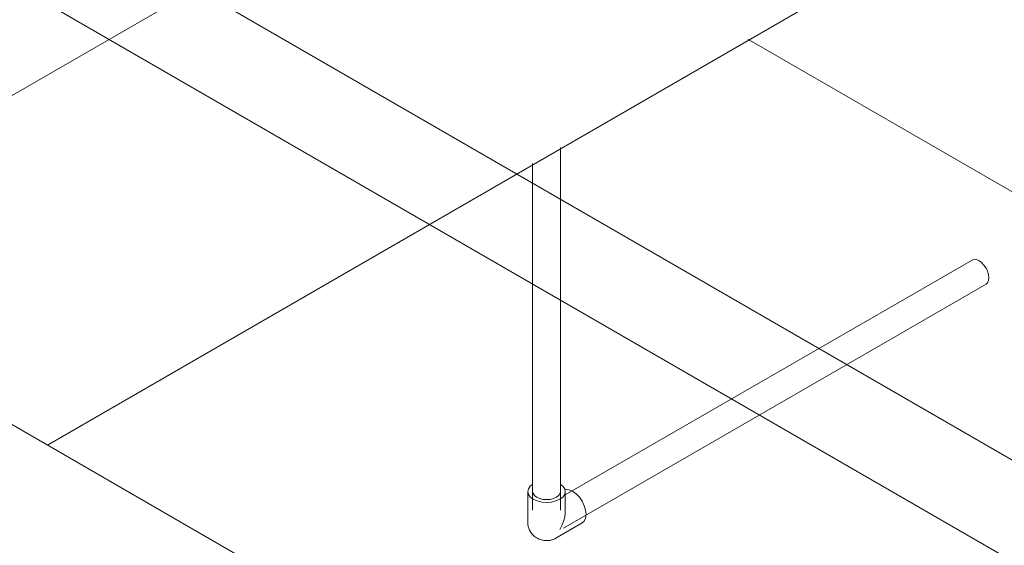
# Model space of a CAD drawing. Header units: metres. Extents: x -54598 to 1827199, y -329446 to -256744.
# Tile 382 of 474: x 224072 to 225198, y -302193 to -301591. Entities that reach past the tile are written whole.
import ezdxf

# ---------------------------------------------------------------- set-up
doc = ezdxf.new("R2010")
doc.units = ezdxf.units.M
for name, color, linetype, lineweight in [('A-WALL', 113, 'Continuous', 20), ('G-ANNO-SYMB', 7, 'Continuous', 9), ('P-PIPE', 7, 'Continuous', 20)]:
    doc.layers.add(name, color=color, linetype=linetype, lineweight=lineweight)
doc.styles.add('ISO_1.0', font='isocpeur.ttf')

# ---------------------------------------------------------------- blocks, each defined once
blk = doc.blocks.new('ADSK_Полипропилен_Отвод - Универсальный-V412-AKS44')
at = {"layer": 'P-PIPE', "color": 150}
for p, q in [((-14948, -11885.6), (-14948, -11920.3)), ((-14905, -11907.9), (-14905, -11885.6)), ((-14915.7, -11939), (-14885.7, -11921.6))]:
    blk.add_line(p, q, dxfattribs=at)
for points in [[(-14942.5, -11877.4, 0), (-14945.1, -11879.4, 0), (-14947.2, -11882.4, 0), (-14948, -11885.6, 0), (-14947.2, -11888.9, 0), (-14945.1, -11891.9, 0), (-14941.7, -11894.4, 0)], [(-14915.2, -11892.2, 0), (-14918.5, -11893.6, 0), (-14922.3, -11894.6, 0), (-14926.5, -11894.9, 0), (-14930.6, -11894.6, 0), (-14934.5, -11893.6, 0), (-14937.8, -11892.2, 0), (-14940.3, -11890.3, 0), (-14941.9, -11888, 0), (-14942.5, -11885.6, 0)], [(-14941.7, -11894.4, 0), (-14937.2, -11896.4, 0), (-14932, -11897.6, 0), (-14926.5, -11898.1, 0), (-14920.9, -11897.6, 0), (-14915.7, -11896.4, 0), (-14911.3, -11894.4, 0), (-14907.9, -11891.9, 0), (-14905.7, -11888.9, 0), (-14905, -11885.6, 0), (-14905.7, -11882.4, 0), (-14907.9, -11879.4, 0), (-14910.4, -11877.4, 0)], [(-14910.5, -11885.6, 0), (-14911, -11888, 0), (-14912.6, -11890.3, 0), (-14915.2, -11892.2, 0)], [(-14905.5, -11883.7, 0), (-14904, -11883.4, 0), (-14900.4, -11883.8, 0), (-14896.4, -11885.4, 0)], [(-14896.4, -11885.4, 0), (-14892.5, -11888.3, 0), (-14888.8, -11892.2, 0), (-14885.7, -11896.8, 0), (-14883.3, -11901.8, 0), (-14881.7, -11906.9, 0), (-14881.2, -11911.8, 0), (-14881.7, -11916, 0), (-14883.3, -11919.4, 0), (-14885.7, -11921.6, 0)], [(-14911.3, -11929.1, 0), (-14908.9, -11924.6, 0), (-14907.1, -11919.8, 0), (-14905.7, -11915, 0), (-14905, -11910.1, 0), (-14905, -11906.6, 0)], [(-14915.7, -11939, 0), (-14916.4, -11939.3, 0), (-14917.1, -11939.7, 0), (-14917.8, -11940, 0), (-14918.6, -11940.4, 0), (-14919.5, -11940.7, 0), (-14920.4, -11941, 0), (-14921.4, -11941.2, 0), (-14922.4, -11941.5, 0), (-14923.4, -11941.6, 0), (-14924.6, -11941.8, 0), (-14925.7, -11941.8, 0), (-14927, -11941.8, 0), (-14928.3, -11941.8, 0), (-14929.6, -11941.6, 0), (-14930.9, -11941.4, 0), (-14932.3, -11941, 0), (-14933.7, -11940.6, 0), (-14935.1, -11940.1, 0), (-14936.4, -11939.4, 0), (-14937.7, -11938.7, 0), (-14938.9, -11937.9, 0), (-14940.1, -11937, 0), (-14941.2, -11936, 0), (-14942.2, -11935, 0), (-14943.1, -11934, 0), (-14943.9, -11932.9, 0), (-14944.7, -11931.8, 0), (-14945.3, -11930.8, 0), (-14945.8, -11929.7, 0), (-14946.3, -11928.6, 0), (-14946.7, -11927.6, 0), (-14947, -11926.6, 0), (-14947.3, -11925.7, 0), (-14947.5, -11924.7, 0), (-14947.7, -11923.8, 0), (-14947.8, -11923, 0), (-14947.9, -11922.1, 0), (-14948, -11921.3, 0), (-14948, -11920.6, 0), (-14948, -11920.3, 0)]]:
    blk.add_polyline3d(points, dxfattribs=at)
blk = doc.blocks.new('fadffsaf')
at = {"layer": 'A-WALL'}
blk.add_line((459953.6, 84979.4), (461748.9, 83942.9), dxfattribs=at)
at = {"layer": 'G-ANNO-SYMB'}
for p, q in [((452953.6, 88598.6), (461304.3, 83777.4)), ((458035.9, 85779.8), (466386.6, 80958.5))]:
    blk.add_line(p, q, dxfattribs=at)
at = {"layer": 'P-PIPE', "color": 1}
for p, q in [((458786.3, 84727.2), (460873.3, 85932.1)), ((460664.3, 83642.1), (458758.7, 84742.3))]:
    blk.add_line(p, q, dxfattribs=at)
at = {"layer": 'P-PIPE', "color": 5}
blk.add_line((459152.1, 84515.1), (460997.2, 85580.4), dxfattribs=at)
at = {"layer": 'P-PIPE', "color": 150}
for p, q in [((459739.2, 84440.7), (459739.2, 84855.6)), ((459707.2, 84837.1), (459707.2, 84440.7)), ((460210.2, 84726.8), (459744.7, 84458.1)), ((459742.8, 84420.1), (460226.2, 84699.1))]:
    blk.add_line(p, q, dxfattribs=at)
for points in [[(460210.2, 84726.8, 0), (460212.5, 84727.6, 0), (460215.2, 84727.3, 0), (460218.2, 84726, 0)], [(460218.2, 84726, 0), (460221.1, 84723.9, 0), (460223.8, 84721, 0), (460226.2, 84717.6, 0), (460228, 84713.9, 0), (460229.1, 84710.1, 0), (460229.5, 84706.5, 0)], [(460229.5, 84706.5, 0), (460229.1, 84703.3, 0), (460228, 84700.8, 0), (460226.2, 84699.1, 0)]]:
    blk.add_polyline3d(points, dxfattribs=at)
blk.add_blockref('ADSK_Полипропилен_Отвод - Универсальный-V412-AKS44', (474649.7, 96347.6), dxfattribs=at)

msp = doc.modelspace()

# ---------------------------------------------------------------- block references
at = {"color": 5, "lineweight": 30}
msp.add_blockref('fadffsaf', (-235048.8, -386593), dxfattribs=at)

# ---------------------------------------------------------------- texts
at = {"insert": (-31447.3, -294346.1), "char_height": 296.352, "width": 15926.819, "attachment_point": 1, "style": 'ISO_1.0'}
msp.add_mtext('\\pi6266.79412;ОБЩИЕ УКАЗАНИЯ.\\P\\pi7963.40932;\\P\\pi0; Данный   рабочий  проект выполнен согласно   задания   на  проектирование.\\PКотельная блочная  {\\C7;1100Гн} предназначена для снабжения теплом .\\P Расчетная температура наружного воздуха tнар.= -14°С.\\P Котельная блочная транспортабельная автоматизированная  {\\C7;1100Гн} производительностью 1.200 МВт смонтирована на прочной раме и поставляется в 100% заводской готовности.\\P Теплоснабжение осуществляется по открытой схеме по температурному графику 90-70°С (2-х трубная система).\\P Котельная комплектуется 2 водогрейными  автоматизированными  котлами  {\\fISOCPEUR|b0|i0|c238|p34;1} котел {\\C0;КВа-0,58\\C7;Гн}.  Котел  оборудован газовыми  горелками.\\PРасход газа на {\\fISOCPEUR|b0|i0|c238|p34;1} котел  {\\C0;КВа-0,46\\C7;Гн}.        -56.8 м3/ч.\\P Внутри блочной котельной располагаются водоподготовительная система, сетевые циркуляционные насосы,  а также электрооборудование, КИП и А (щиты управления, входные распределительные устройства, пульты управления и другое вспомогательное оборудование.\\P Дымовые трубы  поставляются  заводом-изготовителем.\\P Котельная  II  степени  огнестойкости.', dxfattribs=at)

doc.saveas('drawing.dxf')
